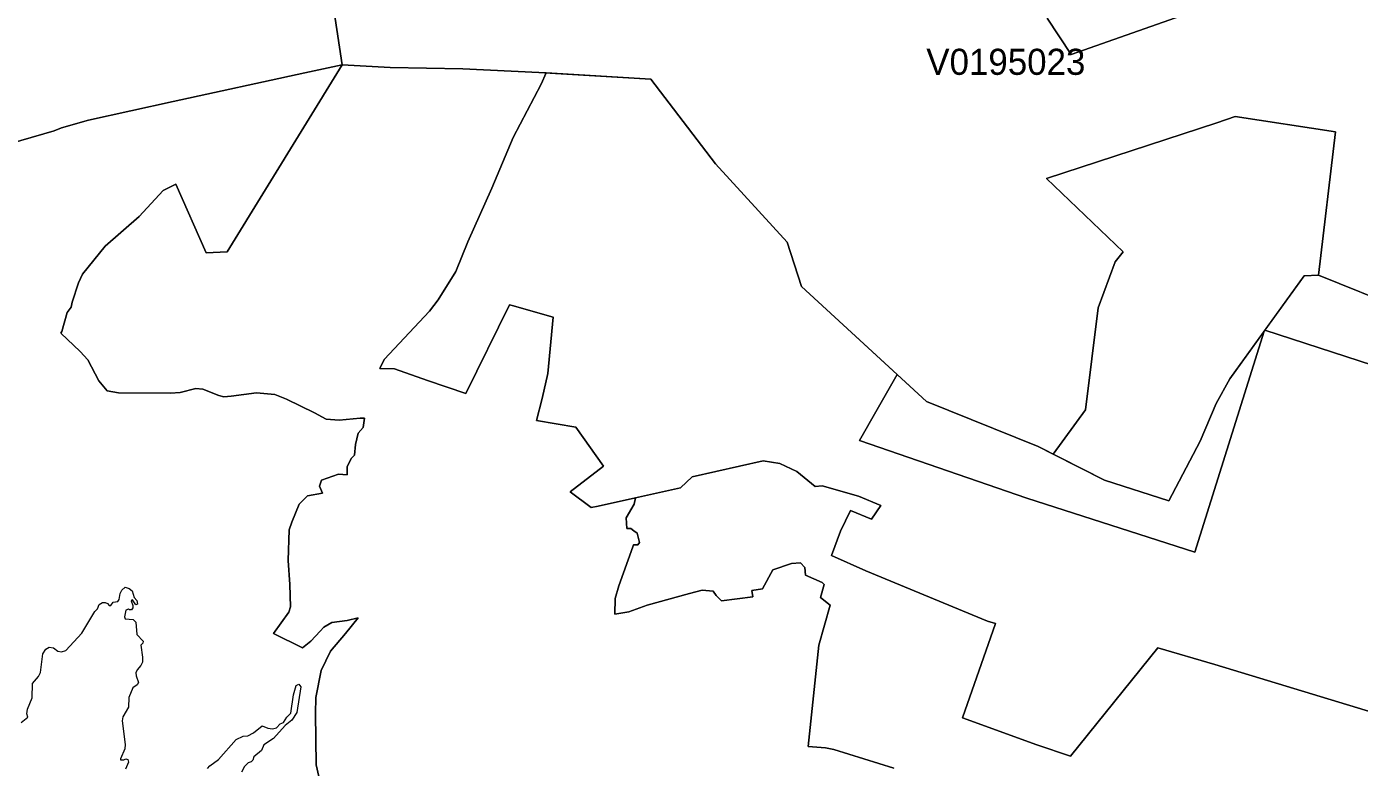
# Model space of a CAD drawing. Extents: x 369010 to 735936, y 6377141 to 6616555.
# Drawn here: x 480757 to 485866, y 6487273 to 6490112 of the extents above; entities that cross this region are included whole.
import ezdxf
from ezdxf.enums import TextEntityAlignment as Align

# ---------------------------------------------------------------- set-up
doc = ezdxf.new("R2010")
doc.units = 0
doc.header["$LTSCALE"] = 40
doc.layers.add('3', color=7, linetype='Continuous', lineweight=13)
doc.layers.add('4', color=7, linetype='Continuous')

msp = doc.modelspace()

# ---------------------------------------------------------------- linework, layer by layer
at = {"layer": '3'}
for points in [[(480469.04, 6489599.3), (480862.61, 6489712.67), (480890.74, 6489725.08), (480993.69, 6489753.38), (481318.74, 6489825.38), (481823.19, 6489935.44), (481966.68, 6489966.06), (481910.91, 6490331.65)], [(481910.91, 6490331.65), (481966.68, 6489966.06), (482150.39, 6489955.13), (482428.77, 6489950.83), (482719.73, 6489936.6), (483150.04, 6489910.94), (483397.96, 6489586.39), (483672.53, 6489286.83), (483727.48, 6489115.7), (484206.12, 6488675.12), (484634.77, 6488502.67), (484691.38, 6488474.2), (484815.84, 6488643.35), (484864.33, 6489034.93), (484930.03, 6489210.86), (484960.65, 6489248.6), (484666.05, 6489530.28), (485319.63, 6489743.78), (485390.13, 6489768.28), (485773.77, 6489708.53), (485709.56, 6489160.22), (486032.12, 6489028.97)], [(485324.93, 6490203.55), (484760.39, 6490005.28), (484668.7, 6490144.3)], [(484668.7, 6490144.3), (484760.39, 6490005.28), (485324.93, 6490203.55)], [(481966.68, 6489966.06), (481823.19, 6489935.44), (481318.74, 6489825.38), (480993.69, 6489753.38), (480890.74, 6489725.08), (480862.61, 6489712.67), (480469.04, 6489599.3)], [(481966.68, 6489966.06), (481525.78, 6489249.75), (481444.85, 6489245.95), (481328.34, 6489508.93), (481280.17, 6489484.44), (481187.66, 6489384.81), (481057.57, 6489270.44), (480971.51, 6489163.69), (480955.12, 6489130.43), (480930.8, 6489055.78), (480927.48, 6489036.59), (480912.09, 6489017.22), (480892.23, 6488943.9), (480888.26, 6488937.61), (480961.91, 6488867.61), (480991.2, 6488835), (481033.74, 6488754.57), (481065.85, 6488716), (481109.54, 6488708.39), (481307.98, 6488707.07), (481345.71, 6488709.55), (481405.46, 6488725.6), (481431.78, 6488722.96), (481494.01, 6488698.63), (481512.71, 6488692.83), (481540.35, 6488695.48), (481637.5, 6488708.89), (481708.17, 6488701.94), (481753.18, 6488685.06), (481860.6, 6488632.26), (481905.45, 6488607.43), (481954.93, 6488604.29), (482035.37, 6488612.07), (482052.58, 6488612.07), (482047.45, 6488576.15), (482027.59, 6488553.64), (482017.33, 6488510.61), (482014.02, 6488470.07), (482000.61, 6488456.49), (481985.88, 6488425.54), (481985.88, 6488394.76), (481951.79, 6488396.75), (481887.57, 6488373.58), (481879.3, 6488350.41), (481890.55, 6488324.09), (481833.45, 6488313.83), (481801.84, 6488281.72), (481773.04, 6488213.53), (481762.78, 6488183.25), (481758.81, 6488065.74), (481765.93, 6487973.72), (481768.25, 6487888.32), (481762.29, 6487868.62), (481703.7, 6487785.71), (481814.26, 6487731.59), (481845.7, 6487757.41), (481882.61, 6487794.64), (481896.01, 6487810.04), (481926.96, 6487828.74), (481986.05, 6487836.35), (482027.59, 6487846.28), (481979.26, 6487786.53), (481922.16, 6487719.01), (481885.42, 6487644.03), (481865.4, 6487540.43), (481864.57, 6487479.36), (481867.22, 6487283.24), (481876.32, 6487237.72)], [(481280.17, 6489484.44), (481328.34, 6489508.93), (481444.85, 6489245.95), (481525.78, 6489249.75), (481966.68, 6489966.06)], [(482618.44, 6489043.21), (482607.85, 6489045.52), (482440.03, 6488706.74), (482293.55, 6488755.56), (482166.45, 6488800.91), (482110.51, 6488802.23), (482127.22, 6488836.82), (482301.33, 6489021.86), (482334.77, 6489065.55), (482401.96, 6489173.95), (482448.14, 6489287.82), (482539.66, 6489493.21), (482622.25, 6489687.35), (482729.66, 6489891.74), (482748.53, 6489934.94), (482719.73, 6489936.6), (482428.77, 6489950.83), (482150.39, 6489955.13), (481966.68, 6489966.06)], [(486435.13, 6488646.49), (485503.17, 6488948.54), (485501.02, 6488945.39), (485235.55, 6488097.85), (484590.42, 6488304.56), (483949.59, 6488525.67), (484017.11, 6488645.5), (484093.91, 6488778.4), (483727.48, 6489115.7), (483672.53, 6489286.83), (483397.96, 6489586.39), (483150.04, 6489910.94), (482748.53, 6489934.94), (482729.66, 6489891.74), (482622.25, 6489687.35), (482539.66, 6489493.21), (482448.14, 6489287.82), (482401.96, 6489173.95), (482334.77, 6489065.55), (482301.33, 6489021.86), (482127.22, 6488836.82), (482110.51, 6488802.23), (482166.45, 6488800.91), (482293.55, 6488755.56), (482440.03, 6488706.74), (482607.85, 6489045.52), (482618.44, 6489043.21), (482775.83, 6488998.85), (482754.81, 6488782.37), (482733.3, 6488687.04), (482711.95, 6488602.14), (482862.23, 6488577.64), (482968.81, 6488428.19), (482839.88, 6488329.55), (482920.82, 6488268.98), (482947.79, 6488274.27), (483090.46, 6488306.38), (483262.91, 6488344.78), (483307.93, 6488386.49), (483580.02, 6488447.56), (483643.74, 6488437.79), (483709.28, 6488406.84), (483779.95, 6488349.58), (483806.92, 6488352.23), (483945.62, 6488312.34), (484030.85, 6488276.92), (483994.94, 6488224.79), (483915.16, 6488257.72), (483877.26, 6488178.61), (483841.68, 6488084.77), (483974.08, 6488026.35), (484439.98, 6487834.03), (484470.76, 6487825.1), (484344.31, 6487462.97), (484629.48, 6487360.2), (484757.91, 6487316.01), (485092.72, 6487731.75), (485311.69, 6487667.7), (486262.01, 6487379.06)], [(481876.32, 6487237.72), (481867.22, 6487283.24), (481864.57, 6487479.36), (481865.4, 6487540.43), (481885.42, 6487644.03), (481922.16, 6487719.01), (481979.26, 6487786.53), (482027.59, 6487846.28), (481986.05, 6487836.35), (481926.96, 6487828.74), (481896.01, 6487810.04), (481882.61, 6487794.64), (481845.7, 6487757.41), (481814.26, 6487731.59), (481703.7, 6487785.71), (481762.29, 6487868.62), (481768.25, 6487888.32), (481765.93, 6487973.72), (481758.81, 6488065.74), (481762.78, 6488183.25), (481773.04, 6488213.53), (481801.84, 6488281.72), (481833.45, 6488313.83), (481890.55, 6488324.09), (481879.3, 6488350.41), (481887.57, 6488373.58), (481951.79, 6488396.75), (481985.88, 6488394.76), (481985.88, 6488425.54), (482000.61, 6488456.49), (482014.02, 6488470.07), (482017.33, 6488510.61), (482027.59, 6488553.64), (482047.45, 6488576.15), (482052.58, 6488612.07), (482035.37, 6488612.07), (481954.93, 6488604.29), (481905.45, 6488607.43), (481860.6, 6488632.26), (481753.18, 6488685.06), (481708.17, 6488701.94), (481637.5, 6488708.89), (481540.35, 6488695.48), (481512.71, 6488692.83), (481494.01, 6488698.63), (481431.78, 6488722.96), (481405.46, 6488725.6), (481345.71, 6488709.55), (481307.98, 6488707.07), (481109.54, 6488708.39), (481065.85, 6488716), (481033.74, 6488754.57), (480991.2, 6488835), (480961.91, 6488867.61), (480888.26, 6488937.61), (480892.23, 6488943.9), (480912.09, 6489017.22), (480927.48, 6489036.59), (480930.8, 6489055.78), (480955.12, 6489130.43), (480971.51, 6489163.69), (481057.57, 6489270.44), (481187.66, 6489384.81), (481280.17, 6489484.44)], [(486032.12, 6489028.97), (485709.56, 6489160.22), (485654.28, 6489157.4), (485503.17, 6488948.54)], [(484081, 6487269.83), (483851.11, 6487341.82), (483819.67, 6487348.28), (483752.8, 6487352.91), (483794.18, 6487742.01), (483837.21, 6487895.1), (483800.47, 6487924.73), (483814.04, 6487974.22), (483806.92, 6487981.83), (483742.71, 6488010.13), (483739.73, 6488038.76), (483723.67, 6488056.8), (483688.42, 6488054.15), (483617.59, 6488029.82), (483578.2, 6487957.5), (483536.49, 6487951.21), (483540.3, 6487927.38), (483420.14, 6487911.99), (483400.28, 6487932.51), (483388.2, 6487948.23), (483346.99, 6487952.87), (483298.16, 6487939.96), (483135.64, 6487894.28), (483065.47, 6487869.12), (483012.17, 6487860.68), (483012.84, 6487920.59), (483026.9, 6487969.42), (483080.53, 6488118.04), (483082.84, 6488126.64), (483100.22, 6488125.98), (483106.68, 6488135.09), (483097.74, 6488171), (483084.83, 6488179.44), (483072.58, 6488189.04), (483057.85, 6488189.04), (483054.71, 6488230.25), (483085.49, 6488281.72), (483090.46, 6488306.38), (482947.79, 6488274.27), (482920.82, 6488268.98), (482839.88, 6488329.55), (482968.81, 6488428.19), (482862.23, 6488577.64), (482711.95, 6488602.14), (482733.3, 6488687.04), (482754.81, 6488782.37), (482775.83, 6488998.85), (482618.44, 6489043.21)], [(485503.17, 6488948.54), (486435.13, 6488646.49)], [(486262.01, 6487379.06), (485311.69, 6487667.7), (485092.72, 6487731.75), (484757.91, 6487316.01), (484629.48, 6487360.2), (484344.31, 6487462.97), (484470.76, 6487825.1), (484439.98, 6487834.03), (483974.08, 6488026.35), (483841.68, 6488084.77), (483877.26, 6488178.61), (483915.16, 6488257.72), (483994.94, 6488224.79), (484030.85, 6488276.92), (483945.62, 6488312.34), (483806.92, 6488352.23), (483779.95, 6488349.58), (483709.28, 6488406.84), (483643.74, 6488437.79), (483580.02, 6488447.56), (483307.93, 6488386.49), (483262.91, 6488344.78), (483090.46, 6488306.38), (483085.49, 6488281.72), (483054.71, 6488230.25), (483057.85, 6488189.04), (483072.58, 6488189.04), (483084.83, 6488179.44), (483097.74, 6488171), (483106.68, 6488135.09), (483100.22, 6488125.98), (483082.84, 6488126.64), (483080.53, 6488118.04), (483026.9, 6487969.42), (483012.84, 6487920.59), (483012.17, 6487860.68), (483065.47, 6487869.12), (483135.64, 6487894.28), (483298.16, 6487939.96), (483346.99, 6487952.87), (483388.2, 6487948.23), (483400.28, 6487932.51), (483420.14, 6487911.99), (483540.3, 6487927.38), (483536.49, 6487951.21), (483578.2, 6487957.5), (483617.59, 6488029.82), (483688.42, 6488054.15), (483723.67, 6488056.8), (483739.73, 6488038.76), (483742.71, 6488010.13), (483806.92, 6487981.83), (483814.04, 6487974.22), (483800.47, 6487924.73), (483837.21, 6487895.1), (483794.18, 6487742.01), (483752.8, 6487352.91), (483819.67, 6487348.28), (483851.11, 6487341.82), (484081, 6487269.83)], [(480735.83, 6487445.43), (480761.15, 6487465.95), (480758.17, 6487478.86), (480759.99, 6487496.9), (480777.54, 6487540.26), (480779.36, 6487594.88), (480802.2, 6487622.02), (480809.81, 6487636.75), (480818.58, 6487708.08), (480830.83, 6487726.79), (480843.57, 6487733.74), (480859.63, 6487731.09), (480876.01, 6487719.17), (480890.08, 6487716.53), (480906.47, 6487721.16), (480968.36, 6487788.19), (481018.02, 6487870.94), (481028.11, 6487880.87), (481035.39, 6487896.93), (481047.14, 6487904.87), (481057.41, 6487905.7), (481066.67, 6487901.56), (481073.79, 6487893.12), (481079.58, 6487893.78), (481088.02, 6487906.52), (481106.73, 6487909.5), (481112.02, 6487916.29), (481115.5, 6487939.29), (481121.95, 6487952.2), (481134.53, 6487963.95), (481150.42, 6487958.33), (481160.85, 6487949.22), (481169.12, 6487924.4), (481179.55, 6487913.31), (481181.7, 6487899.24), (481175.24, 6487895.77), (481163.16, 6487915.3), (481157.04, 6487912.15), (481164.16, 6487893.78), (481164.16, 6487884.35), (481158.2, 6487877.4), (481151.25, 6487876.73), (481147.77, 6487879.71), (481137.51, 6487875.24), (481131.55, 6487850.09), (481135.03, 6487843.14), (481164.82, 6487839.66), (481175.91, 6487829.4), (481178.89, 6487782.07), (481203.71, 6487756.58), (481201.73, 6487748.63), (481195.1, 6487741.35), (481201.23, 6487696), (481200.9, 6487676.8), (481194.28, 6487663.56), (481179.88, 6487647.51), (481175.58, 6487635.59), (481176.07, 6487623.51), (481185.01, 6487597.86), (481180.04, 6487589.58), (481164.32, 6487578.5), (481149.09, 6487541.09), (481147.27, 6487503.69), (481125.76, 6487467.44), (481123.44, 6487451.88)], [(481450.31, 6487268.84), (481459.08, 6487279.1), (481492.52, 6487303.59), (481560.04, 6487380.22), (481587.18, 6487392.3), (481604.4, 6487394.29), (481626.57, 6487405.71), (481659.67, 6487432.36), (481681.36, 6487423.58), (481699.89, 6487420.6), (481714.79, 6487424.74), (481728.52, 6487439.64), (481741.43, 6487445.43), (481754.84, 6487465.29), (481770.07, 6487480.52), (481780, 6487551.35), (481789.6, 6487586.94), (481800.19, 6487591.9), (481807.47, 6487581.97), (481792.41, 6487483.83), (481774.04, 6487453.71), (481747.39, 6487433.18), (481703.2, 6487384.36), (481666.13, 6487360.03), (481657.03, 6487337.85), (481627.24, 6487314.19), (481623.93, 6487300.78), (481617.47, 6487293.99), (481605.72, 6487290.19), (481592.31, 6487276.78), (481580.23, 6487255.43)], [(481123.44, 6487451.88), (481134.2, 6487360.69), (481133.54, 6487344.31), (481116.32, 6487305.74), (481117.15, 6487302.43), (481129.73, 6487302.43), (481137.34, 6487306.24), (481144.13, 6487302.77), (481147.61, 6487292.84), (481136.19, 6487266.19)]]:
    msp.add_lwpolyline(points, dxfattribs=at)
for points in [[(484691.38, 6488474.2), (484889.15, 6488374.57), (485135.26, 6488295.13), (485255.58, 6488523.36), (485316.65, 6488667.68), (485368.78, 6488762.51), (485654.28, 6489157.4), (485709.56, 6489160.22), (485773.77, 6489708.53), (485390.13, 6489768.28), (485319.63, 6489743.78), (484666.05, 6489530.28), (484960.65, 6489248.6), (484930.03, 6489210.86), (484864.33, 6489034.93), (484815.84, 6488643.35)], [(485501.02, 6488945.39), (485368.78, 6488762.51), (485316.65, 6488667.68), (485255.58, 6488523.36), (485135.26, 6488295.13), (484889.15, 6488374.57), (484634.77, 6488502.67), (484206.12, 6488675.12), (484093.91, 6488778.4), (484017.11, 6488645.5), (483949.59, 6488525.67), (484590.42, 6488304.56), (485235.55, 6488097.85)]]:
    msp.add_lwpolyline(points, close=True, dxfattribs=at)

# ---------------------------------------------------------------- texts
at = {"layer": '4'}
msp.add_text('V0195023', height=100, dxfattribs=at).set_placement((484510.59, 6489927.57), align=Align.CENTER)

doc.saveas('drawing.dxf')
